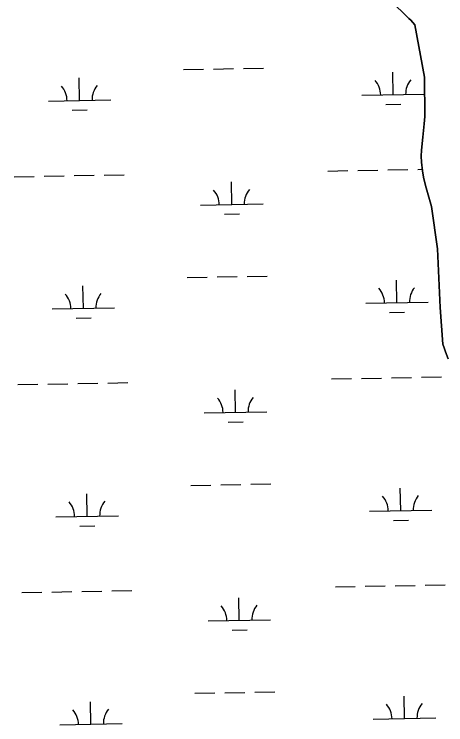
# Model space of a CAD drawing. Extents: x 3957609 to 3995875, y 234277 to 260273.
# Drawn here: x 3987209 to 3987899, y 247173 to 248310 of the extents above; entities that cross this region are included whole.
import ezdxf

# ---------------------------------------------------------------- set-up
doc = ezdxf.new("R2010")
doc.units = 0
doc.layers.add('V-TOPO-SHOR', color=7, linetype='Continuous')
doc.layers.add('V-WETL-SWMP', color=7, linetype='Continuous')

msp = doc.modelspace()

# ---------------------------------------------------------------- linework, layer by layer
at = {"layer": 'V-TOPO-SHOR'}
for points in [[(3987849.82, 248292.967), (3987843.16, 248300.215), (3987840.305, 248303.092), (3987828.777, 248313.863), (3987821.691, 248320.793), (3987818.94, 248323.247), (3987812.489, 248329.323)], [(3987862.403, 248113.167), (3987864.717, 248134.182), (3987865.614, 248145.857), (3987864.979, 248209.132), (3987849.82, 248292.967)], [(3987903.111, 247758.152), (3987898.804, 247769.531), (3987896.494, 247775.911), (3987894.821, 247782.075), (3987890.174, 247840.492), (3987886.203, 247934.371), (3987876.284, 248001.94), (3987866.974, 248035.955), (3987863.84, 248049.03), (3987861.864, 248059.124), (3987860.328, 248073.252), (3987860.05, 248082.81), (3987860.408, 248092.363), (3987862.403, 248113.167)]]:
    msp.add_lwpolyline(points, dxfattribs=at)
at = {"layer": 'V-WETL-SWMP'}
for p, q in [((3987575.431, 248222.932), (3987607.426, 248223.514)), ((3987479.447, 248221.187), (3987511.442, 248221.769)), ((3987527.439, 248222.059), (3987559.434, 248222.641)), ((3987815.08, 248180.852), (3987814.425, 248216.846)), ((3987313.255, 248171.727), (3987312.6, 248207.721)), ((3987765.088, 248179.943), (3987865.071, 248181.761)), ((3987263.263, 248170.818), (3987363.246, 248172.636)), ((3987301.537, 248156.081), (3987325.533, 248156.517)), ((3987803.362, 248165.205), (3987827.358, 248165.642)), ((3987352.587, 248052.352), (3987384.582, 248052.933)), ((3987710.436, 248058.858), (3987742.431, 248059.44)), ((3987758.428, 248059.731), (3987790.423, 248060.313)), ((3987806.42, 248060.604), (3987838.415, 248061.185)), ((3987854.412, 248061.476), (3987861.594, 248061.607)), ((3987208.611, 248049.734), (3987240.606, 248050.315)), ((3987256.603, 248050.606), (3987288.598, 248051.188)), ((3987304.595, 248051.479), (3987336.59, 248052.061)), ((3987556.792, 248005.314), (3987556.138, 248041.308)), ((3987506.801, 248004.405), (3987606.784, 248006.223)), ((3987545.075, 247989.668), (3987569.071, 247990.104)), ((3987485.495, 247888.567), (3987517.49, 247889.149)), ((3987533.487, 247889.439), (3987565.482, 247890.021)), ((3987581.479, 247890.312), (3987613.474, 247890.894)), ((3987821.128, 247848.232), (3987820.473, 247884.226)), ((3987319.303, 247839.107), (3987318.648, 247875.101)), ((3987771.136, 247847.323), (3987871.119, 247849.141)), ((3987269.311, 247838.198), (3987369.294, 247840.016)), ((3987809.41, 247832.585), (3987833.406, 247833.022)), ((3987307.585, 247823.461), (3987331.581, 247823.897)), ((3987716.484, 247726.238), (3987748.479, 247726.82)), ((3987764.476, 247727.111), (3987796.471, 247727.693)), ((3987812.468, 247727.984), (3987844.463, 247728.565)), ((3987860.461, 247728.856), (3987892.455, 247729.438)), ((3987214.659, 247717.114), (3987246.654, 247717.695)), ((3987262.651, 247717.986), (3987294.646, 247718.568)), ((3987310.643, 247718.859), (3987342.638, 247719.441)), ((3987358.635, 247719.732), (3987390.63, 247720.313)), ((3987562.84, 247672.694), (3987562.186, 247708.688)), ((3987512.849, 247671.785), (3987612.832, 247673.603)), ((3987551.123, 247657.048), (3987575.119, 247657.484)), ((3987491.543, 247555.947), (3987523.538, 247556.528)), ((3987539.535, 247556.819), (3987571.53, 247557.401)), ((3987587.527, 247557.692), (3987619.522, 247558.274)), ((3987325.351, 247506.487), (3987324.696, 247542.481)), ((3987827.176, 247515.612), (3987826.521, 247551.606)), ((3987275.359, 247505.578), (3987375.342, 247507.396)), ((3987777.184, 247514.703), (3987877.168, 247516.521)), ((3987815.458, 247499.965), (3987839.454, 247500.402)), ((3987313.633, 247490.841), (3987337.629, 247491.277)), ((3987722.532, 247393.618), (3987754.527, 247394.2)), ((3987770.524, 247394.491), (3987802.519, 247395.073)), ((3987818.517, 247395.364), (3987850.511, 247395.945)), ((3987866.509, 247396.236), (3987898.503, 247396.818)), ((3987220.707, 247384.494), (3987252.702, 247385.075)), ((3987268.699, 247385.366), (3987300.694, 247385.948)), ((3987316.691, 247386.239), (3987348.686, 247386.821)), ((3987364.684, 247387.112), (3987396.678, 247387.693)), ((3987568.888, 247340.074), (3987568.234, 247376.068)), ((3987518.897, 247339.165), (3987618.88, 247340.983)), ((3987557.171, 247324.428), (3987581.167, 247324.864)), ((3987497.591, 247223.327), (3987529.586, 247223.908)), ((3987545.583, 247224.199), (3987577.578, 247224.781)), ((3987593.575, 247225.072), (3987625.57, 247225.654)), ((3987833.224, 247182.992), (3987832.569, 247218.986)), ((3987331.399, 247173.867), (3987330.744, 247209.861)), ((3987783.232, 247182.083), (3987883.216, 247183.901)), ((3987281.407, 247172.958), (3987381.391, 247174.776))]:
    msp.add_line(p, q, dxfattribs=at)
msp.add_lwpolyline([(3987828.776, 248313.863), (3987840.305, 248303.093), (3987843.16, 248300.214), (3987849.819, 248292.968), (3987864.979, 248209.132), (3987865.615, 248145.857), (3987864.718, 248134.181), (3987862.403, 248113.167), (3987860.407, 248092.364), (3987860.05, 248082.809), (3987860.329, 248073.252), (3987861.864, 248059.124), (3987863.841, 248049.029), (3987866.973, 248035.956), (3987876.284, 248001.941), (3987886.202, 247934.371), (3987890.174, 247840.493), (3987894.82, 247782.076), (3987896.494, 247775.911), (3987898.804, 247769.531), (3987903.111, 247758.152)], dxfattribs=at)
for centre, start, end in [((3987759.837, 248180.322), 0.269879, 41.813537), ((3987870.305, 248182.331), 140.269876, 181.813534), ((3987258.012, 248171.198), 0.269879, 41.813537), ((3987368.48, 248173.206), 140.269876, 181.813534), ((3987501.55, 248004.785), 0.269879, 41.813537), ((3987612.017, 248006.793), 140.269876, 181.813534), ((3987765.885, 247847.702), 0.269879, 41.813537), ((3987876.353, 247849.711), 140.269876, 181.813534), ((3987264.06, 247838.578), 0.269879, 41.813537), ((3987374.528, 247840.586), 140.269876, 181.813534), ((3987507.598, 247672.165), 0.269879, 41.813537), ((3987618.066, 247674.173), 140.269876, 181.813534), ((3987380.576, 247507.966), 140.269876, 181.813534), ((3987771.933, 247515.082), 0.269879, 41.813537), ((3987882.401, 247517.091), 140.269876, 181.813534), ((3987270.108, 247505.958), 0.269879, 41.813537), ((3987513.646, 247339.545), 0.269879, 41.813537), ((3987624.114, 247341.553), 140.269876, 181.813534), ((3987777.981, 247182.462), 0.269879, 41.813537), ((3987888.449, 247184.471), 140.269876, 181.813534), ((3987276.156, 247173.338), 0.269879, 41.813537), ((3987386.624, 247175.346), 140.269876, 181.813534)]:
    msp.add_arc(centre, 35.246, start, end, dxfattribs=at)

doc.saveas('drawing.dxf')
